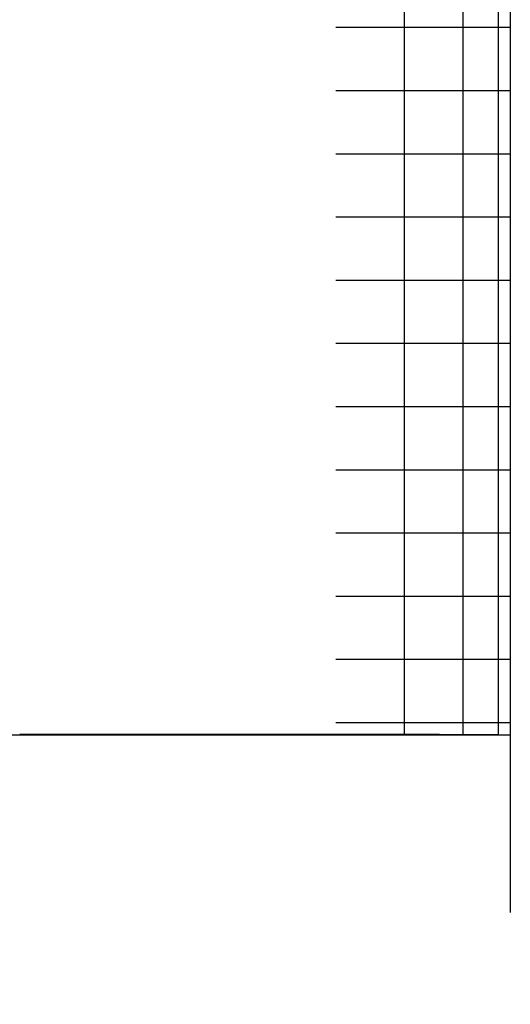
# Model space of a CAD drawing. Extents: x -169 to 7270, y -140 to 2984.
# Tile 317 of 656: x 1605.344 to 1605.774, y 971.931 to 972.794. Entities that reach past the tile are written whole.
import ezdxf

# ---------------------------------------------------------------- set-up
doc = ezdxf.new("R2010")
doc.units = 0
doc.header["$MEASUREMENT"] = 0
doc.header["$PDSIZE"] = 1
doc.layers.get('DEFPOINTS').update_dxf_attribs({"linetype": 'CONTINUOUS'})
doc.layers.add('DIM', color=3, linetype='CONTINUOUS')
doc.layers.add('SPILL-BUCKET', color=1, linetype='CONTINUOUS')
doc.styles.add('SIMPLEX', font='simplex')
doc.dimstyles.new('DIM64', dxfattribs={"dimscale": 64, "dimtxt": 0.09375, "dimasz": 0.09375, "dimexe": 0.0625, "dimexo": 0.0625, "dimgap": 0.046875, "dimtad": 1, "dimdec": 4, "dimzin": 3, "dimdsep": 46, "dimlunit": 4, "dimtxsty": 'SIMPLEX', "dimcen": 0, "dimclrd": 256, "dimclre": 256, "dimclrt": 256, "dimadec": 0, "dimazin": 0, "dimtfac": 1, "dimtdec": 4, "dimtmove": 0, "dimatfit": 3, "dimfxl": 1, "dimfrac": 2, "dimtolj": 1, "dimtzin": 0, "dimarcsym": 0})

# ---------------------------------------------------------------- blocks, each defined once
blk = doc.blocks.new('*D113')
at = {"layer": 'DEFPOINTS', "color": 0, "transparency": 16777216}
for p in [(1368.54722, 978.29596), (2031.77254, 978.01471), (1368.54722, 700.52328)]:
    blk.add_point(p, dxfattribs=at)
at = {"layer": 'DIM', "lineweight": -2, "transparency": 16777216}
for p, q in [((1368.54722, 974.29596), (1368.54722, 696.52328)), ((2031.77254, 974.01471), (2031.77254, 696.52328)), ((2025.77254, 700.52328), (1374.54722, 700.52328))]:
    blk.add_line(p, q, dxfattribs=at)
at = {"layer": 'DIM', "transparency": 16777216}
for points in [[(1374.54722, 701.52328), (1374.54722, 699.52328), (1368.54722, 700.52328)], [(2025.77254, 701.52328), (2025.77254, 699.52328), (2031.77254, 700.52328)]]:
    blk.add_solid(points, dxfattribs=at)
at = {"layer": 'DIM', "transparency": 16777216, "insert": (1700.15988, 708.09471), "char_height": 6, "attachment_point": 5, "style": 'SIMPLEX'}
blk.add_mtext('\\A1;55\'-3 1/4" (F.V. TANK SLAB)', dxfattribs=at)

msp = doc.modelspace()

# ---------------------------------------------------------------- linework, layer by layer
at = {"layer": 'SPILL-BUCKET', "color": 7, "linetype": 'Continuous'}
for p, q in [((1605.77371, 974.28113), (1605.77371, 972.01185)), ((1605.76323, 974.06435), (1605.76323, 972.16761)), ((1605.68089, 974.05687), (1605.68089, 972.16768)), ((1605.73205, 974.05687), (1605.73205, 972.16768)), ((1605.67494, 972.78673), (1605.62101, 972.78673)), ((1605.71769, 972.78673), (1605.67494, 972.78673)), ((1605.74867, 972.78673), (1605.71769, 972.78673)), ((1605.76743, 972.78673), (1605.74867, 972.78673)), ((1605.77371, 972.78673), (1605.76743, 972.78673)), ((1605.67494, 972.73138), (1605.62101, 972.73138)), ((1605.71769, 972.73138), (1605.67494, 972.73138)), ((1605.74867, 972.73138), (1605.71769, 972.73138)), ((1605.76743, 972.73138), (1605.74867, 972.73138)), ((1605.77371, 972.73138), (1605.76743, 972.73138)), ((1605.67494, 972.67603), (1605.62101, 972.67603)), ((1605.71769, 972.67603), (1605.67494, 972.67603)), ((1605.74867, 972.67603), (1605.71769, 972.67603)), ((1605.76743, 972.67603), (1605.74867, 972.67603)), ((1605.77371, 972.67603), (1605.76743, 972.67603)), ((1605.67494, 972.62068), (1605.62101, 972.62068)), ((1605.71769, 972.62068), (1605.67494, 972.62068)), ((1605.74867, 972.62068), (1605.71769, 972.62068)), ((1605.76743, 972.62068), (1605.74867, 972.62068)), ((1605.77371, 972.62068), (1605.76743, 972.62068)), ((1605.67494, 972.56533), (1605.62101, 972.56533)), ((1605.71769, 972.56533), (1605.67494, 972.56533)), ((1605.74867, 972.56533), (1605.71769, 972.56533)), ((1605.76743, 972.56533), (1605.74867, 972.56533)), ((1605.77371, 972.56533), (1605.76743, 972.56533)), ((1605.67494, 972.50998), (1605.62101, 972.50998)), ((1605.71769, 972.50998), (1605.67494, 972.50998)), ((1605.74867, 972.50998), (1605.71769, 972.50998)), ((1605.76743, 972.50998), (1605.74867, 972.50998)), ((1605.77371, 972.50998), (1605.76743, 972.50998)), ((1605.67494, 972.45464), (1605.62101, 972.45464)), ((1605.71769, 972.45464), (1605.67494, 972.45464)), ((1605.74867, 972.45464), (1605.71769, 972.45464)), ((1605.76743, 972.45464), (1605.74867, 972.45464)), ((1605.77371, 972.45464), (1605.76743, 972.45464)), ((1605.67494, 972.39929), (1605.62101, 972.39929)), ((1605.71769, 972.39929), (1605.67494, 972.39929)), ((1605.74867, 972.39929), (1605.71769, 972.39929)), ((1605.76743, 972.39929), (1605.74867, 972.39929)), ((1605.77371, 972.39929), (1605.76743, 972.39929)), ((1605.67494, 972.34394), (1605.62101, 972.34394)), ((1605.71769, 972.34394), (1605.67494, 972.34394)), ((1605.74867, 972.34394), (1605.71769, 972.34394)), ((1605.76743, 972.34394), (1605.74867, 972.34394)), ((1605.77371, 972.34394), (1605.76743, 972.34394)), ((1605.67494, 972.28859), (1605.62101, 972.28859)), ((1605.71769, 972.28859), (1605.67494, 972.28859)), ((1605.74867, 972.28859), (1605.71769, 972.28859)), ((1605.76743, 972.28859), (1605.74867, 972.28859)), ((1605.77371, 972.28859), (1605.76743, 972.28859)), ((1605.67494, 972.23324), (1605.62101, 972.23324)), ((1605.71769, 972.23324), (1605.67494, 972.23324)), ((1605.74867, 972.23324), (1605.71769, 972.23324)), ((1605.76743, 972.23324), (1605.74867, 972.23324)), ((1605.77371, 972.23324), (1605.76743, 972.23324)), ((1605.67494, 972.17789), (1605.62101, 972.17789)), ((1605.71769, 972.17789), (1605.67494, 972.17789)), ((1605.74867, 972.17789), (1605.71769, 972.17789)), ((1605.76743, 972.17789), (1605.74867, 972.17789)), ((1605.77371, 972.17789), (1605.76743, 972.17789))]:
    msp.add_line(p, q, dxfattribs=at)
at = {"layer": 'SPILL-BUCKET', "color": 1, "linetype": 'Continuous'}
for p, q in [((1605.25456, 972.16749), (1605.77421, 972.16749)), ((1605.71175, 972.16768), (1605.34454, 972.16768)), ((1605.71175, 972.16768), (1605.74059, 972.16766)), ((1605.74059, 972.16766), (1605.76291, 972.1676)), ((1605.76291, 972.1676), (1605.77367, 972.16751))]:
    msp.add_line(p, q, dxfattribs=at)

# ---------------------------------------------------------------- dimensions: what is measured, and where the dimension line sits
at = {"layer": 'DIM'}
dim = msp.add_linear_dim(base=(1368.54722, 700.52328), p1=(2031.77254, 978.01471), p2=(1368.54722, 978.29596), angle=180, text='<> (F.V. TANK SLAB)', dimstyle='DIM64', dxfattribs=at)
dim.commit()
dim.dimension.update_dxf_attribs({"geometry": '*D113', "text_midpoint": (1700.15988, 708.09471)})

doc.saveas('drawing.dxf')
